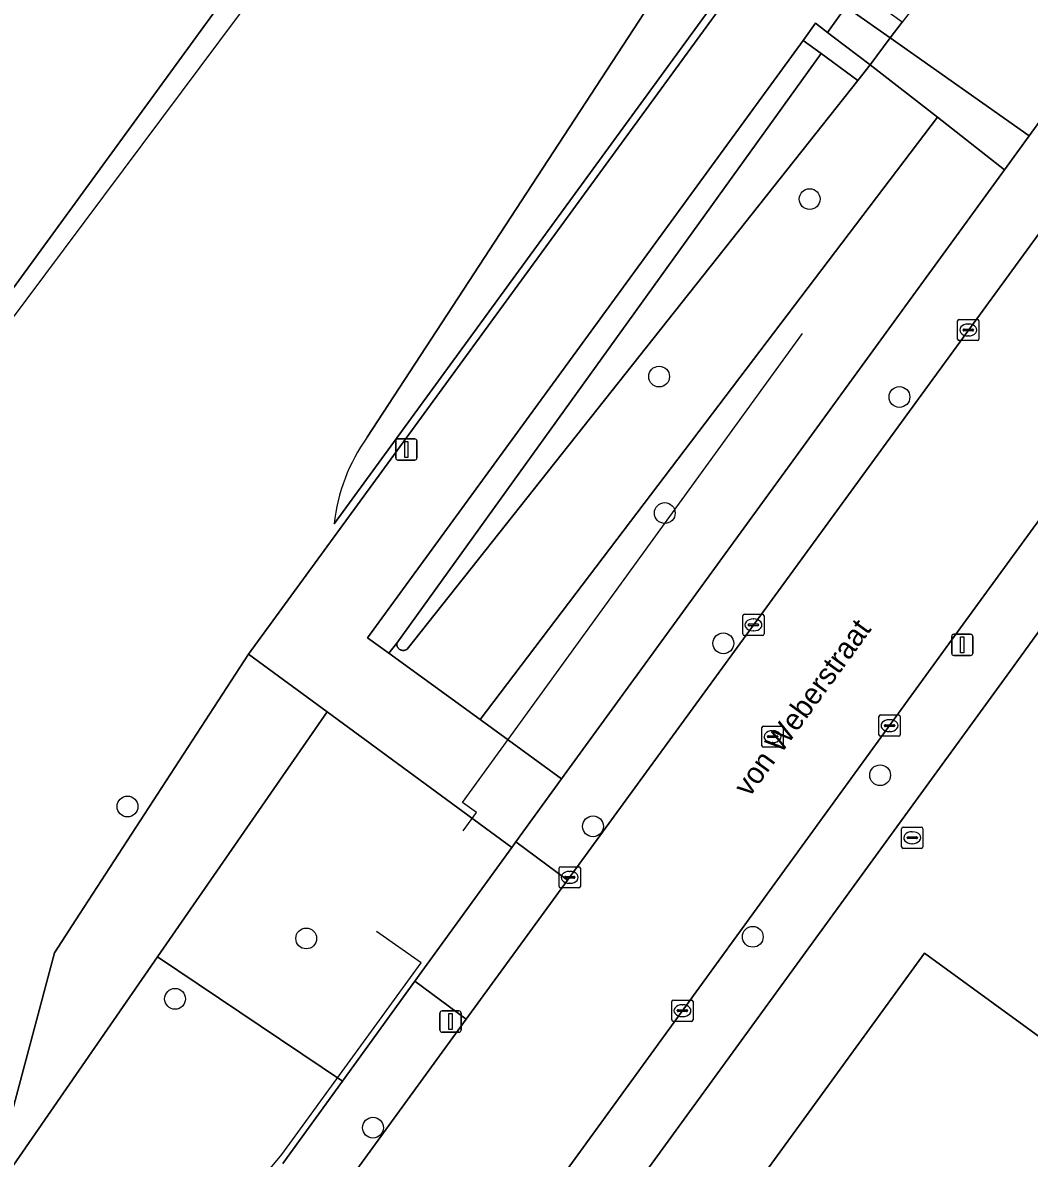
# Model space of a CAD drawing. Extents: x 159039 to 160102, y 381214 to 382524.
# Drawn here: x 159797.6 to 159844.9, y 382266.7 to 382320.1 of the extents above; entities that cross this region are included whole.
import ezdxf

# ---------------------------------------------------------------- set-up
doc = ezdxf.new("R2010")
doc.units = 0
for name, color, linetype in [('IMGEO_Boom', 7, 'Continuous'), ('IMGEO_Erf', 7, 'Continuous'), ('IMGEO_Groenvoorziening', 7, 'Continuous'), ('IMGEO_Hek', 7, 'Continuous'), ('IMGEO_Kolk', 7, 'Continuous'), ('IMGEO_Lichtmast', 7, 'Continuous'), ('IMGEO_Openbare_ruimte_label', 7, 'Continuous'), ('IMGEO_Pand', 7, 'Continuous'), ('IMGEO_Pand_vergunning_verleend', 7, 'Continuous'), ('IMGEO_Rijbaan_lokaal_gesloten', 7, 'Continuous'), ('IMGEO_Rioolput', 7, 'Continuous'), ('IMGEO_Voetpad_op_trap', 7, 'Continuous'), ('IMGEO_Voetpad_open', 7, 'Continuous')]:
    doc.layers.add(name, color=color, linetype=linetype)

msp = doc.modelspace()

# ---------------------------------------------------------------- linework, layer by layer
at = {"layer": 'IMGEO_Boom'}
for centre in [(159834.562, 382311.772), (159827.481, 382303.426), (159838.783, 382302.467), (159827.75, 382297.01), (159830.502, 382290.884), (159837.875, 382284.682), (159802.481, 382283.214), (159824.373, 382282.28), (159810.886, 382277.011), (159831.887, 382277.088), (159804.718, 382274.171), (159814.025, 382268.113)]:
    msp.add_circle(centre, 0.489, dxfattribs=at)
at = {"layer": 'IMGEO_Erf'}
for points in [[(159813.753, 382300.574), (159836.299, 382335.103), (159747.073, 382399.873), (159699.247, 382334.119), (159704.565, 382330.203), (159706.627, 382328.685), (159722.88, 382316.716), (159724.903, 382315.226), (159743.675, 382301.403), (159744.886, 382300.517), (159752.002, 382295.309), (159764.135, 382286.429)], [(159767.198, 382284.687), (159773.635, 382279.905), (159775.313, 382282.174), (159777.012, 382280.923), (159775.329, 382278.646), (159793.592, 382265.079), (159795.91, 382264.63), (159799.045, 382276.326), (159800.232, 382278.154), (159808.174, 382290.379), (159832.833, 382324.171), (159832.501, 382324.337), (159812.205, 382296.5)], [(160020.599, 382175.649), (160018.833, 382185.122), (160016.035, 382191.866), (160011.539, 382198.625), (160000, 382209.509), (159996.562, 382212.688), (159994.765, 382214.349), (159989.664, 382219.065), (159981.55, 382228.4), (159979.665, 382230.1), (159979.923, 382230.447), (159954.631, 382248.87), (159933.642, 382264.157), (159929.854, 382266.916), (159862.948, 382315.648), (159846.318, 382292.787), (159843.971, 382289.56), (159826.149, 382265.058), (159823.166, 382260.958), (159815.195, 382250)], [(159860.619, 382221.869), (159847.489, 382231.418), (159824.251, 382248.347), (159834.092, 382261.89), (159831.074, 382264.097), (159839.967, 382276.314), (159849.826, 382269.137), (159857.448, 382279.611), (159857.704, 382282.03), (159859.901, 382282.988), (159869.625, 382296.32), (159894.849, 382277.968), (159899.284, 382274.741), (159901.665, 382274.497), (159902.64, 382272.295), (159906.987, 382269.124), (159928.753, 382253.251), (159931.134, 382253.007), (159932.105, 382250.815), (159951.642, 382236.581), (159972.007, 382221.738)]]:
    msp.add_lwpolyline(points, dxfattribs=at)
msp.add_lwpolyline([(159785.205, 382291.264), (159756.441, 382312.198), (159757.143, 382313.162), (159735.653, 382328.808), (159734.933, 382327.823), (159712.1, 382344.486), (159720.334, 382355.812), (159721.082, 382355.277), (159732.445, 382370.894), (159731.709, 382371.439), (159739.063, 382381.527), (159774.11, 382356.003), (159773.397, 382355.011), (159782.725, 382348.221), (159783.444, 382349.209), (159812.17, 382328.274)], close=True, dxfattribs=at)
msp.add_arc((159820.61, 382295.637), 8.45, 144.2497, 174.1397, dxfattribs=at)
at = {"layer": 'IMGEO_Groenvoorziening'}
for points in [[(159812.205, 382296.5), (159832.501, 382324.337), (159838.954, 382333.174), (159836.299, 382335.103), (159813.753, 382300.574)], [(159849.969, 382325.173), (159845.391, 382328.496), (159838.908, 382320.092), (159838.34, 382319.355), (159844.882, 382314.749), (159850.377, 382322.305)], [(159809.788, 382266.431), (159812.588, 382270.297), (159803.889, 382276.147), (159795.91, 382264.63), (159801.767, 382263.495)]]:
    msp.add_lwpolyline(points, dxfattribs=at)
for points in [[(159835.096, 382318.615), (159834.25, 382319.232), (159813.772, 382291.136), (159814.766, 382290.416), (159815.143, 382290.891)], [(159836.827, 382317.353), (159835.096, 382318.615), (159815.143, 382290.891), (159815.141, 382290.865), (159815.141, 382290.838), (159815.144, 382290.812), (159815.149, 382290.786), (159815.156, 382290.76), (159815.165, 382290.735), (159815.177, 382290.711), (159815.19, 382290.688), (159815.206, 382290.667), (159815.223, 382290.647), (159815.242, 382290.628), (159815.262, 382290.611), (159815.284, 382290.596), (159815.307, 382290.583), (159815.331, 382290.572), (159815.356, 382290.563), (159815.382, 382290.556), (159815.408, 382290.552), (159815.435, 382290.549), (159815.461, 382290.549), (159815.488, 382290.552), (159815.514, 382290.556), (159815.539, 382290.563), (159815.564, 382290.572), (159815.588, 382290.584), (159815.611, 382290.597), (159815.633, 382290.612)], [(159840.567, 382315.622), (159837.412, 382318.091), (159836.827, 382317.353), (159815.633, 382290.612), (159815.611, 382290.597), (159815.588, 382290.584), (159815.564, 382290.572), (159815.539, 382290.563), (159815.514, 382290.556), (159815.488, 382290.552), (159815.461, 382290.549), (159815.435, 382290.549), (159815.408, 382290.552), (159815.382, 382290.556), (159815.356, 382290.563), (159815.331, 382290.572), (159815.307, 382290.583), (159815.284, 382290.596), (159815.262, 382290.611), (159815.242, 382290.628), (159815.223, 382290.647), (159815.206, 382290.667), (159815.19, 382290.688), (159815.177, 382290.711), (159815.165, 382290.735), (159815.156, 382290.76), (159815.149, 382290.786), (159815.144, 382290.812), (159815.141, 382290.838), (159815.141, 382290.865), (159815.143, 382290.891), (159814.766, 382290.416), (159819.059, 382287.303)], [(159822.899, 382284.518), (159843.721, 382313.153), (159840.567, 382315.622), (159819.059, 382287.303)], [(159803.889, 382276.147), (159811.871, 382287.664), (159808.174, 382290.379), (159800.232, 382278.154), (159799.045, 382276.326), (159795.91, 382264.63)], [(159820.551, 382281.289), (159811.871, 382287.664), (159803.889, 382276.147), (159812.588, 382270.297), (159815.997, 382275.002)]]:
    msp.add_lwpolyline(points, close=True, dxfattribs=at)
msp.add_arc((159820.61, 382295.637), 8.45, 144.2497, 174.1397, dxfattribs=at)
at = {"layer": 'IMGEO_Hek'}
for points in [[(159818.269, 382282.072), (159818.895, 382282.929), (159818.239, 382283.398), (159834.22, 382305.456)], [(159843.971, 382289.56), (159846.318, 382292.787)], [(159826.149, 382265.058), (159843.971, 382289.56)], [(159775.028, 382284.037), (159778.975, 382281.071), (159776.622, 382277.811), (159792.923, 382265.827), (159794.728, 382265.047), (159802.139, 382263.686), (159804.654, 382263.512), (159806.479, 382263.95), (159808.134, 382264.928), (159809.741, 382266.856), (159816.292, 382275.856), (159814.193, 382277.334)]]:
    msp.add_lwpolyline(points, dxfattribs=at)
at = {"layer": 'IMGEO_Kolk'}
for p, q in [((159841.52, 382305.191), (159841.52, 382306.043)), ((159841.595, 382306.117), (159842.447, 382306.117)), ((159842.008, 382305.897), (159842.033, 382305.897)), ((159842.521, 382306.043), (159842.521, 382305.191)), ((159841.779, 382305.611), (159841.779, 382305.623)), ((159842.217, 382305.574), (159841.819, 382305.574)), ((159841.822, 382305.66), (159842.22, 382305.66)), ((159842.263, 382305.623), (159842.263, 382305.611)), ((159842.447, 382305.117), (159841.595, 382305.117)), ((159842.031, 382305.337), (159842.006, 382305.337)), ((159831.417, 382291.325), (159831.417, 382292.177)), ((159831.492, 382292.251), (159832.344, 382292.251)), ((159831.905, 382292.031), (159831.93, 382292.031)), ((159832.418, 382292.177), (159832.418, 382291.325)), ((159831.676, 382291.745), (159831.676, 382291.757)), ((159832.114, 382291.708), (159831.716, 382291.708)), ((159831.719, 382291.794), (159832.117, 382291.794)), ((159831.928, 382291.471), (159831.903, 382291.471)), ((159832.16, 382291.757), (159832.16, 382291.745)), ((159832.344, 382291.251), (159831.492, 382291.251)), ((159837.819, 382286.59), (159837.819, 382287.442)), ((159837.894, 382287.516), (159838.746, 382287.516)), ((159838.307, 382287.296), (159838.332, 382287.296)), ((159838.82, 382287.442), (159838.82, 382286.59)), ((159838.078, 382287.01), (159838.078, 382287.022)), ((159838.516, 382286.973), (159838.118, 382286.973)), ((159838.121, 382287.059), (159838.519, 382287.059)), ((159838.33, 382286.736), (159838.305, 382286.736)), ((159838.562, 382287.022), (159838.562, 382287.01)), ((159838.746, 382286.516), (159837.894, 382286.516)), ((159822.778, 382279.456), (159822.778, 382280.308)), ((159822.853, 382280.382), (159823.705, 382280.382)), ((159823.779, 382280.308), (159823.779, 382279.456)), ((159823.037, 382279.876), (159823.037, 382279.888)), ((159823.475, 382279.839), (159823.077, 382279.839)), ((159823.08, 382279.925), (159823.478, 382279.925)), ((159823.266, 382280.162), (159823.291, 382280.162)), ((159823.521, 382279.888), (159823.521, 382279.876)), ((159823.705, 382279.382), (159822.853, 382279.382)), ((159823.289, 382279.602), (159823.264, 382279.602)), ((159828.079, 382273.186), (159828.079, 382274.038)), ((159828.154, 382274.112), (159829.006, 382274.112)), ((159828.567, 382273.892), (159828.592, 382273.892)), ((159829.08, 382274.038), (159829.08, 382273.186)), ((159828.338, 382273.606), (159828.338, 382273.618)), ((159828.776, 382273.569), (159828.378, 382273.569)), ((159828.381, 382273.655), (159828.779, 382273.655)), ((159828.59, 382273.332), (159828.565, 382273.332)), ((159828.822, 382273.618), (159828.822, 382273.606)), ((159829.006, 382273.112), (159828.154, 382273.112))]:
    msp.add_line(p, q, dxfattribs=at)
for points in [[(159841.52, 382305.191), (159841.52, 382306.043)], [(159841.595, 382306.117), (159842.447, 382306.117)], [(159842.521, 382306.043), (159842.521, 382305.191)], [(159842.447, 382305.117), (159841.595, 382305.117)], [(159831.417, 382291.325), (159831.417, 382292.177)], [(159831.492, 382292.251), (159832.344, 382292.251)], [(159832.418, 382292.177), (159832.418, 382291.325)], [(159832.344, 382291.251), (159831.492, 382291.251)], [(159837.819, 382286.59), (159837.819, 382287.442)], [(159837.894, 382287.516), (159838.746, 382287.516)], [(159838.82, 382287.442), (159838.82, 382286.59)], [(159838.746, 382286.516), (159837.894, 382286.516)], [(159822.778, 382279.456), (159822.778, 382280.308)], [(159822.853, 382280.382), (159823.705, 382280.382)], [(159823.779, 382280.308), (159823.779, 382279.456)], [(159823.705, 382279.382), (159822.853, 382279.382)], [(159828.079, 382273.186), (159828.079, 382274.038)], [(159828.154, 382274.112), (159829.006, 382274.112)], [(159829.08, 382274.038), (159829.08, 382273.186)], [(159829.006, 382273.112), (159828.154, 382273.112)]]:
    msp.add_lwpolyline(points, dxfattribs=at)
for centre, radius, start, end in [((159841.597, 382306.041), 0.0765, 91.552, 178.448), ((159841.597, 382306.041), 0.0765, 91.552, 178.448), ((159842.445, 382306.041), 0.0765, 1.552, 88.448), ((159842.445, 382306.041), 0.0765, 1.552, 88.448), ((159841.819, 382305.62), 0.0403, 85.8775, 175.7526), ((159841.816, 382305.61), 0.0366, 178.938, 274.7102), ((159842.22, 382305.617), 0.043, 264.8664, 352.4533), ((159842.224, 382305.622), 0.0386, 1.7309, 96.639), ((159841.597, 382305.193), 0.0765, 181.552, 268.448), ((159841.597, 382305.193), 0.0765, 181.552, 268.448), ((159842.445, 382305.193), 0.0765, 271.552, 358.448), ((159842.445, 382305.193), 0.0765, 271.552, 358.448), ((159831.494, 382292.175), 0.0765, 91.552, 178.448), ((159831.494, 382292.175), 0.0765, 91.552, 178.448), ((159832.342, 382292.175), 0.0765, 1.552, 88.448), ((159832.342, 382292.175), 0.0765, 1.552, 88.448), ((159831.716, 382291.754), 0.0403, 85.8775, 175.7526), ((159831.713, 382291.744), 0.0366, 178.938, 274.7102), ((159832.117, 382291.751), 0.043, 264.8664, 352.4533), ((159832.121, 382291.756), 0.0386, 1.7309, 96.639), ((159831.494, 382291.327), 0.0765, 181.552, 268.448), ((159831.494, 382291.327), 0.0765, 181.552, 268.448), ((159832.342, 382291.327), 0.0765, 271.552, 358.448), ((159832.342, 382291.327), 0.0765, 271.552, 358.448), ((159837.896, 382287.44), 0.0765, 91.552, 178.448), ((159837.896, 382287.44), 0.0765, 91.552, 178.448), ((159838.744, 382287.44), 0.0765, 1.552, 88.448), ((159838.744, 382287.44), 0.0765, 1.552, 88.448), ((159838.118, 382287.019), 0.0403, 85.8775, 175.7526), ((159838.115, 382287.009), 0.0366, 178.938, 274.7102), ((159838.519, 382287.016), 0.043, 264.8664, 352.4533), ((159838.523, 382287.021), 0.0386, 1.7309, 96.639), ((159837.896, 382286.592), 0.0765, 181.552, 268.448), ((159837.896, 382286.592), 0.0765, 181.552, 268.448), ((159838.744, 382286.592), 0.0765, 271.552, 358.448), ((159838.744, 382286.592), 0.0765, 271.552, 358.448), ((159822.855, 382280.306), 0.0765, 91.552, 178.448), ((159822.855, 382280.306), 0.0765, 91.552, 178.448), ((159823.703, 382280.306), 0.0765, 1.552, 88.448), ((159823.703, 382280.306), 0.0765, 1.552, 88.448), ((159823.077, 382279.885), 0.0403, 85.8775, 175.7526), ((159823.074, 382279.875), 0.0366, 178.938, 274.7102), ((159823.478, 382279.882), 0.043, 264.8664, 352.4533), ((159823.482, 382279.887), 0.0386, 1.7309, 96.639), ((159822.855, 382279.458), 0.0765, 181.552, 268.448), ((159822.855, 382279.458), 0.0765, 181.552, 268.448), ((159823.703, 382279.458), 0.0765, 271.552, 358.448), ((159823.703, 382279.458), 0.0765, 271.552, 358.448), ((159828.156, 382274.036), 0.0765, 91.552, 178.448), ((159828.156, 382274.036), 0.0765, 91.552, 178.448), ((159829.004, 382274.036), 0.0765, 1.552, 88.448), ((159829.004, 382274.036), 0.0765, 1.552, 88.448), ((159828.378, 382273.615), 0.0403, 85.8775, 175.7526), ((159828.375, 382273.605), 0.0366, 178.938, 274.7102), ((159828.779, 382273.612), 0.043, 264.8664, 352.4533), ((159828.783, 382273.617), 0.0386, 1.7309, 96.639), ((159828.156, 382273.188), 0.0765, 181.552, 268.448), ((159828.156, 382273.188), 0.0765, 181.552, 268.448), ((159829.004, 382273.188), 0.0765, 271.552, 358.448), ((159829.004, 382273.188), 0.0765, 271.552, 358.448)]:
    msp.add_arc(centre, radius, start, end, dxfattribs=at)
for centre, major_axis, ratio, start_param, end_param in [((159842.007, 382305.617), (-0.387, 0.002), 0.722429, 4.712389, 7.853982), ((159842.032, 382305.617), (-0.39, 0.002), 0.717154, 1.570796, 4.712389), ((159831.904, 382291.751), (-0.387, 0.002), 0.722429, 4.712389, 7.853982), ((159831.929, 382291.751), (-0.39, 0.002), 0.717154, 1.570796, 4.712389), ((159838.306, 382287.016), (-0.387, 0.002), 0.722429, 4.712389, 7.853982), ((159838.331, 382287.016), (-0.39, 0.002), 0.717154, 1.570796, 4.712389), ((159823.265, 382279.882), (-0.387, 0.002), 0.722429, 4.712389, 7.853982), ((159823.29, 382279.882), (-0.39, 0.002), 0.717154, 1.570796, 4.712389), ((159828.566, 382273.612), (-0.387, 0.002), 0.722429, 4.712389, 7.853982), ((159828.591, 382273.612), (-0.39, 0.002), 0.717154, 1.570796, 4.712389)]:
    msp.add_ellipse(centre, major_axis=major_axis, ratio=ratio, start_param=start_param, end_param=end_param, dxfattribs=at)
at = {"layer": 'IMGEO_Lichtmast'}
for p, q in [((159815.099, 382299.599), (159815.099, 382300.399)), ((159815.099, 382300.399), (159815.099, 382299.599)), ((159815.199, 382300.499), (159815.989, 382300.499)), ((159815.989, 382300.499), (159815.199, 382300.499)), ((159816.089, 382300.399), (159816.089, 382299.599)), ((159816.089, 382299.599), (159816.089, 382300.399)), ((159815.989, 382299.499), (159815.199, 382299.499)), ((159815.199, 382299.499), (159815.989, 382299.499)), ((159841.241, 382290.413), (159841.241, 382291.213)), ((159841.241, 382291.213), (159841.241, 382290.413)), ((159841.341, 382291.313), (159842.131, 382291.313)), ((159842.131, 382291.313), (159841.341, 382291.313)), ((159842.231, 382291.213), (159842.231, 382290.413)), ((159842.231, 382290.413), (159842.231, 382291.213)), ((159842.131, 382290.313), (159841.341, 382290.313)), ((159841.341, 382290.313), (159842.131, 382290.313)), ((159817.177, 382272.699), (159817.177, 382273.499)), ((159817.177, 382273.499), (159817.177, 382272.699)), ((159817.277, 382273.599), (159818.067, 382273.599)), ((159818.067, 382273.599), (159817.277, 382273.599)), ((159818.167, 382273.499), (159818.167, 382272.699)), ((159818.167, 382272.699), (159818.167, 382273.499)), ((159818.067, 382272.599), (159817.277, 382272.599)), ((159817.277, 382272.599), (159818.067, 382272.599))]:
    msp.add_line(p, q, dxfattribs=at)
for points in [[(159815.519, 382300.374), (159815.669, 382300.374), (159815.669, 382299.624), (159815.519, 382299.624), (159815.519, 382300.374)], [(159841.661, 382291.188), (159841.811, 382291.188), (159841.811, 382290.438), (159841.661, 382290.438), (159841.661, 382291.188)], [(159817.597, 382273.474), (159817.747, 382273.474), (159817.747, 382272.724), (159817.597, 382272.724), (159817.597, 382273.474)]]:
    msp.add_lwpolyline(points, dxfattribs=at)
for centre, start, end in [((159815.199, 382300.399), 90, 180), ((159815.199, 382300.399), 90, 180), ((159815.989, 382300.399), 0, 90), ((159815.989, 382300.399), 360, 90), ((159815.199, 382299.599), 180, 270), ((159815.199, 382299.599), 180, 270), ((159815.989, 382299.599), 270, 0), ((159815.989, 382299.599), 270, 0), ((159841.341, 382291.213), 90, 180), ((159841.341, 382291.213), 90, 180), ((159842.131, 382291.213), 0, 90), ((159842.131, 382291.213), 360, 90), ((159841.341, 382290.413), 180, 270), ((159841.341, 382290.413), 180, 270), ((159842.131, 382290.413), 270, 0), ((159842.131, 382290.413), 270, 0), ((159817.277, 382273.499), 90, 180), ((159817.277, 382273.499), 90, 180), ((159818.067, 382273.499), 0, 90), ((159818.067, 382273.499), 360, 90), ((159817.277, 382272.699), 180, 270), ((159817.277, 382272.699), 180, 270), ((159818.067, 382272.699), 270, 0), ((159818.067, 382272.699), 270, 0)]:
    msp.add_arc(centre, 0.1, start, end, dxfattribs=at)
at = {"layer": 'IMGEO_Pand'}
msp.add_lwpolyline([(159783.444, 382349.209), (159782.725, 382348.221), (159773.397, 382355.011), (159774.11, 382356.003), (159739.063, 382381.527), (159731.709, 382371.439), (159732.445, 382370.894), (159721.082, 382355.277), (159720.334, 382355.812), (159712.1, 382344.486), (159734.933, 382327.823), (159735.653, 382328.808), (159757.143, 382313.162), (159756.441, 382312.198), (159785.205, 382291.264), (159812.17, 382328.274)], close=True, dxfattribs=at)
msp.add_lwpolyline([(159972.007, 382221.738), (159951.642, 382236.581), (159932.105, 382250.815), (159931.134, 382253.007), (159928.753, 382253.251), (159906.987, 382269.124), (159902.64, 382272.295), (159901.665, 382274.497), (159899.284, 382274.741), (159894.849, 382277.968), (159869.625, 382296.32), (159859.901, 382282.988), (159857.704, 382282.03), (159857.448, 382279.611), (159849.826, 382269.137), (159839.967, 382276.314), (159831.074, 382264.097), (159834.092, 382261.89), (159824.251, 382248.347), (159847.489, 382231.418), (159860.619, 382221.869)], dxfattribs=at)
at = {"layer": 'IMGEO_Pand_vergunning_verleend'}
msp.add_lwpolyline([(159712.544, 382343.938), (159740.029, 382380.688), (159813.188, 382327.763), (159785.847, 382291.169)], close=True, dxfattribs=at)
at = {"layer": 'IMGEO_Rijbaan_lokaal_gesloten'}
for points in [[(159865.883, 382317.974), (159865.928, 382318.154), (159857.331, 382324.565), (159856.088, 382323.71), (159853.785, 382321.763), (159853.124, 382320.843), (159852.06, 382319.396), (159848.63, 382314.655), (159823.176, 382279.742), (159818.413, 382273.209), (159811.756, 382264.078), (159810.143, 382261.833)], [(159841.112, 382290.859), (159844.526, 382295.541), (159854.945, 382309.828), (159859.188, 382315.634), (159859.302, 382315.815)], [(159813.432, 382252.767), (159820.705, 382262.776), (159823.652, 382266.831), (159841.112, 382290.859)]]:
    msp.add_lwpolyline(points, dxfattribs=at)
at = {"layer": 'IMGEO_Rioolput'}
for p, q in [((159832.317, 382286.07), (159832.317, 382286.922)), ((159832.392, 382286.996), (159833.244, 382286.996)), ((159832.805, 382286.776), (159832.83, 382286.776)), ((159833.318, 382286.922), (159833.318, 382286.07)), ((159832.576, 382286.49), (159832.576, 382286.502)), ((159833.014, 382286.453), (159832.616, 382286.453)), ((159832.619, 382286.539), (159833.017, 382286.539)), ((159832.828, 382286.216), (159832.803, 382286.216)), ((159833.06, 382286.502), (159833.06, 382286.49)), ((159833.244, 382285.996), (159832.392, 382285.996)), ((159838.885, 382281.318), (159838.885, 382282.17)), ((159838.96, 382282.244), (159839.812, 382282.244)), ((159839.373, 382282.024), (159839.398, 382282.024)), ((159839.886, 382282.17), (159839.886, 382281.318)), ((159839.144, 382281.738), (159839.144, 382281.75)), ((159839.582, 382281.701), (159839.184, 382281.701)), ((159839.187, 382281.787), (159839.585, 382281.787)), ((159839.396, 382281.464), (159839.371, 382281.464)), ((159839.628, 382281.75), (159839.628, 382281.738)), ((159839.812, 382281.244), (159838.96, 382281.244))]:
    msp.add_line(p, q, dxfattribs=at)
for points in [[(159832.317, 382286.07), (159832.317, 382286.922)], [(159832.392, 382286.996), (159833.244, 382286.996)], [(159833.318, 382286.922), (159833.318, 382286.07)], [(159833.244, 382285.996), (159832.392, 382285.996)], [(159838.885, 382281.318), (159838.885, 382282.17)], [(159838.96, 382282.244), (159839.812, 382282.244)], [(159839.886, 382282.17), (159839.886, 382281.318)], [(159839.812, 382281.244), (159838.96, 382281.244)]]:
    msp.add_lwpolyline(points, dxfattribs=at)
for centre, radius, start, end in [((159832.394, 382286.92), 0.0765, 91.552, 178.448), ((159832.394, 382286.92), 0.0765, 91.552, 178.448), ((159833.242, 382286.92), 0.0765, 1.552, 88.448), ((159833.242, 382286.92), 0.0765, 1.552, 88.448), ((159832.616, 382286.499), 0.0403, 85.8775, 175.7526), ((159832.613, 382286.489), 0.0366, 178.938, 274.7102), ((159833.017, 382286.496), 0.043, 264.8664, 352.4533), ((159833.021, 382286.501), 0.0386, 1.7309, 96.639), ((159832.394, 382286.072), 0.0765, 181.552, 268.448), ((159832.394, 382286.072), 0.0765, 181.552, 268.448), ((159833.242, 382286.072), 0.0765, 271.552, 358.448), ((159833.242, 382286.072), 0.0765, 271.552, 358.448), ((159838.962, 382282.168), 0.0765, 91.552, 178.448), ((159838.962, 382282.168), 0.0765, 91.552, 178.448), ((159839.81, 382282.168), 0.0765, 1.552, 88.448), ((159839.81, 382282.168), 0.0765, 1.552, 88.448), ((159839.184, 382281.747), 0.0403, 85.8775, 175.7526), ((159839.181, 382281.737), 0.0366, 178.938, 274.7102), ((159839.585, 382281.744), 0.043, 264.8664, 352.4533), ((159839.589, 382281.749), 0.0386, 1.7309, 96.639), ((159838.962, 382281.32), 0.0765, 181.552, 268.448), ((159838.962, 382281.32), 0.0765, 181.552, 268.448), ((159839.81, 382281.32), 0.0765, 271.552, 358.448), ((159839.81, 382281.32), 0.0765, 271.552, 358.448)]:
    msp.add_arc(centre, radius, start, end, dxfattribs=at)
for centre, major_axis, ratio, start_param, end_param in [((159832.804, 382286.496), (-0.387, 0.002), 0.722429, 4.712389, 7.853982), ((159832.829, 382286.496), (-0.39, 0.002), 0.717154, 1.570796, 4.712389), ((159839.372, 382281.744), (-0.387, 0.002), 0.722429, 4.712389, 7.853982), ((159839.397, 382281.744), (-0.39, 0.002), 0.717154, 1.570796, 4.712389)]:
    msp.add_ellipse(centre, major_axis=major_axis, ratio=ratio, start_param=start_param, end_param=end_param, dxfattribs=at)
at = {"layer": 'IMGEO_Voetpad_op_trap'}
msp.add_lwpolyline([(159836.514, 382320.634), (159836.257, 382320.815), (159835.402, 382319.6), (159835.661, 382319.4), (159837.412, 382318.091), (159838.34, 382319.355)], close=True, dxfattribs=at)
at = {"layer": 'IMGEO_Voetpad_open'}
for points in [[(159834.25, 382319.232), (159834.836, 382320.036), (159835.402, 382319.6), (159836.257, 382320.815), (159835.693, 382321.212), (159836.089, 382321.789), (159832.833, 382324.171), (159808.174, 382290.379), (159811.871, 382287.664), (159820.551, 382281.289), (159820.746, 382281.557), (159822.899, 382284.518), (159819.059, 382287.303), (159814.766, 382290.416), (159813.772, 382291.136)], [(159836.685, 382321.711), (159836.51, 382321.471), (159836.089, 382321.789), (159835.693, 382321.212), (159836.257, 382320.815), (159836.514, 382320.634), (159838.34, 382319.355), (159838.908, 382320.092)], [(159835.661, 382319.4), (159835.402, 382319.6), (159834.836, 382320.036), (159834.25, 382319.232), (159835.096, 382318.615), (159836.827, 382317.353), (159837.412, 382318.091)], [(159838.34, 382319.355), (159837.412, 382318.091), (159840.567, 382315.622), (159843.721, 382313.153), (159844.882, 382314.749)], [(159823.176, 382279.742), (159820.746, 382281.557), (159820.551, 382281.289), (159815.997, 382275.002), (159818.413, 382273.209)]]:
    msp.add_lwpolyline(points, close=True, dxfattribs=at)
for points in [[(159850.377, 382322.305), (159844.882, 382314.749), (159843.721, 382313.153), (159822.899, 382284.518), (159820.746, 382281.557), (159823.176, 382279.742), (159848.63, 382314.655)], [(159823.166, 382260.958), (159826.149, 382265.058), (159843.971, 382289.56), (159846.318, 382292.787), (159862.948, 382315.648), (159860.748, 382317.262)], [(159859.302, 382315.815), (159859.188, 382315.634), (159854.945, 382309.828), (159844.526, 382295.541), (159841.112, 382290.859), (159823.652, 382266.831), (159820.705, 382262.776), (159813.432, 382252.767)], [(159818.413, 382273.209), (159815.997, 382275.002), (159812.588, 382270.297), (159809.788, 382266.431)], [(159810.143, 382261.833), (159811.756, 382264.078), (159818.413, 382273.209)]]:
    msp.add_lwpolyline(points, dxfattribs=at)

# ---------------------------------------------------------------- texts
at = {"layer": 'IMGEO_Openbare_ruimte_label'}
msp.add_text('von Weberstraat', height=1, rotation=53.9895, dxfattribs=at).set_placement((159831.724, 382283.612))

doc.saveas('drawing.dxf')
